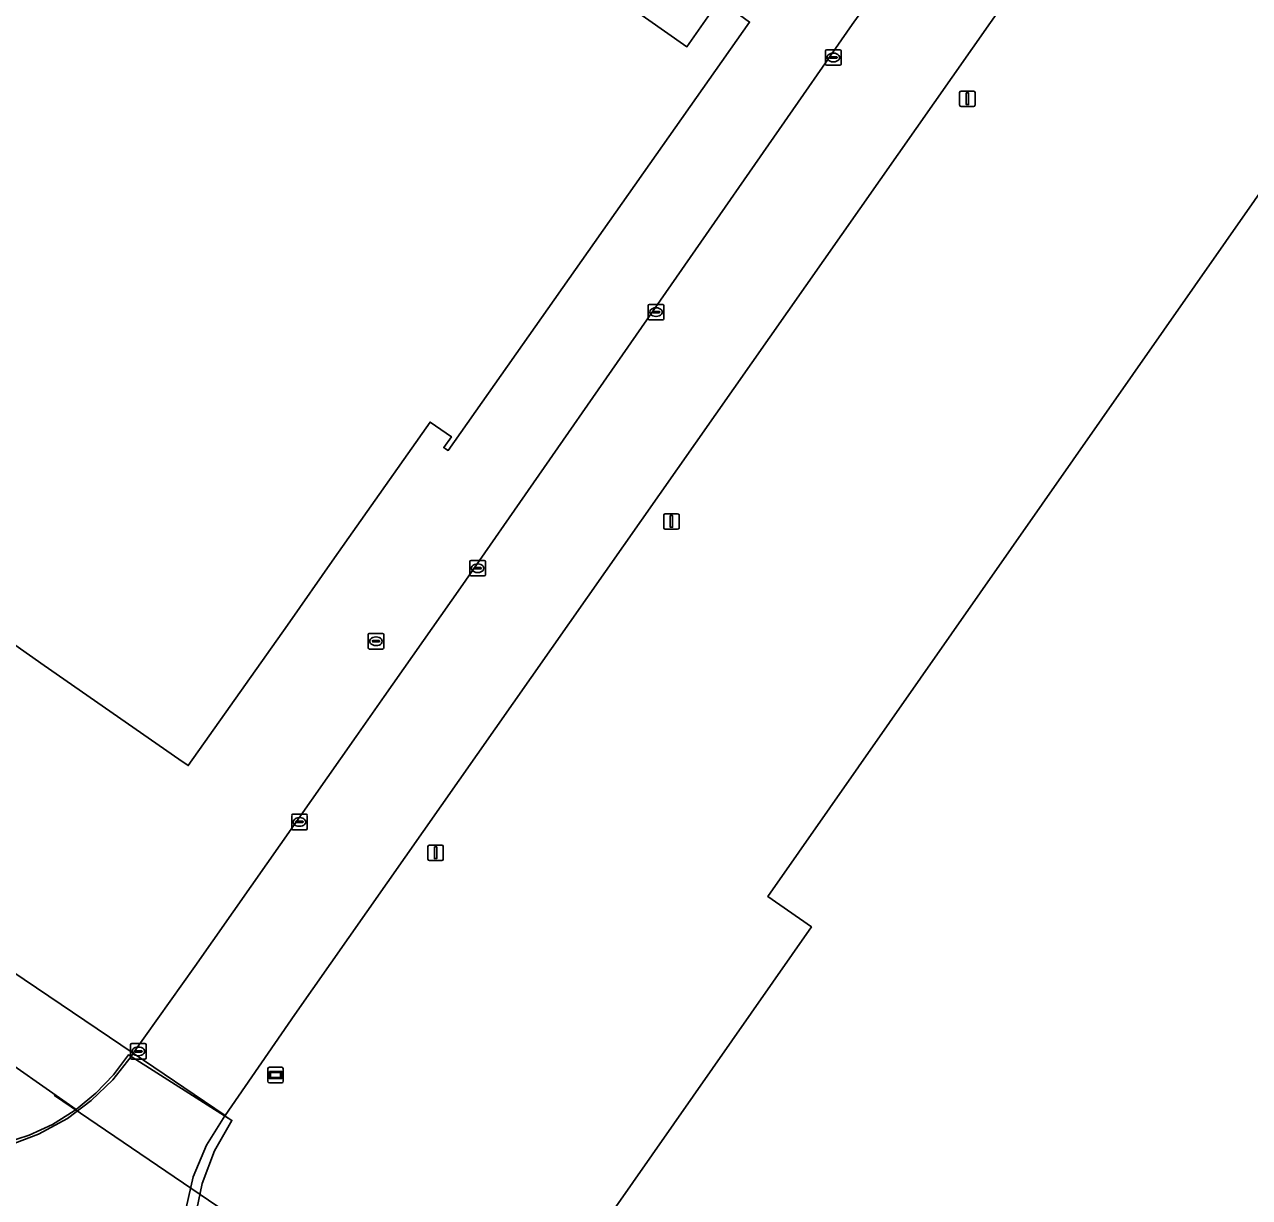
# Model space of a CAD drawing. Extents: x 155018 to 156648, y 383979 to 385733.
# Drawn here: x 155482.6 to 155561.5, y 384609.4 to 384685 of the extents above; entities that cross this region are included whole.
import ezdxf

# ---------------------------------------------------------------- set-up
doc = ezdxf.new("R2010")
doc.units = 0
for name, color, linetype in [('IMGEO_Duiker', 7, 'Continuous'), ('IMGEO_Erf', 7, 'Continuous'), ('IMGEO_Groenvoorziening', 7, 'Continuous'), ('IMGEO_Hek', 7, 'Continuous'), ('IMGEO_Informatiebord', 7, 'Continuous'), ('IMGEO_Kolk', 7, 'Continuous'), ('IMGEO_Pand', 7, 'Continuous'), ('IMGEO_Pand_vergunning_verleend', 7, 'Continuous'), ('IMGEO_Rijbaan_lokaal_gesloten', 7, 'Continuous'), ('IMGEO_Terreindeel_onvherhard', 7, 'Continuous'), ('IMGEO_Verkeersbordpaal', 7, 'Continuous')]:
    doc.layers.add(name, color=color, linetype=linetype)

msp = doc.modelspace()

# ---------------------------------------------------------------- linework, layer by layer
at = {"layer": 'IMGEO_Duiker'}
msp.add_lwpolyline([(155581.592, 384563.978), (155581.546, 384563.931), (155573.522, 384555.698), (155539.412, 384578.754), (155500.541, 384605.139), (155484.52, 384616.019), (155484.495, 384616.036)], dxfattribs=at)
at = {"layer": 'IMGEO_Erf'}
msp.add_lwpolyline([(155078.52, 385004.551), (155027.407, 384931.042), (155068.819, 384903.059), (155069.309, 384902.728), (155069.769, 384902.417), (155070.288, 384902.066), (155295.327, 384750), (155489.591, 384618.73), (155493.556, 384624.321), (155497.189, 384629.492), (155503.959, 384639.135), (155505.759, 384641.704), (155508.854, 384646.113), (155510.676, 384648.693), (155535.909, 384684.979)], dxfattribs=at)
msp.add_lwpolyline([(155507.034, 384700.802), (155513.027, 384696.585), (155510.933, 384693.608), (155525.252, 384683.547), (155527.355, 384686.543), (155529.295, 384685.136), (155509.887, 384657.557), (155509.713, 384657.656), (155509.592, 384657.74), (155510.087, 384658.43), (155508.712, 384659.375), (155502.555, 384650.626), (155499.538, 384646.298), (155493.137, 384637.258), (155492.533, 384637.678), (155483.853, 384643.696), (155450.041, 384667.498), (155465.861, 384689.98), (155474.741, 384683.75), (155474.761, 384683.779), (155477.86, 384688.169), (155491.253, 384707.189), (155493.499, 384710.324)], close=True, dxfattribs=at)
msp.add_arc((155525.238, 384692.915), 13.298, 323.36119, 8.1577, dxfattribs=at)
at = {"layer": 'IMGEO_Groenvoorziening'}
for points in [[(155117.287, 384866.731), (155188.591, 384818.402), (155275.371, 384759.29), (155397.342, 384677), (155402.022, 384673.842), (155421.279, 384660.85), (155457.866, 384636.856), (155479.184, 384622.392), (155480.367, 384621.209), (155480.582, 384620.348), (155479.939, 384619.277), (155485.923, 384615.116), (155487.184, 384616.153), (155488.311, 384617.333), (155489.289, 384618.64), (155489.457, 384618.533), (155489.591, 384618.73), (155295.327, 384750), (155070.288, 384902.066)], [(155051.944, 384898.816), (155452.62, 384628.74), (155476.249, 384612.783), (155476.442, 384612.747), (155478.066, 384612.602), (155479.694, 384612.668), (155481.301, 384612.944), (155482.879, 384613.452), (155484.383, 384614.148), (155485.792, 384615.022), (155485.923, 384615.116), (155479.939, 384619.277), (155479.937, 384619.272), (155479.345, 384618.466), (155478.162, 384618.251), (155475.957, 384619.111), (155396.839, 384672.621), (155274.445, 384755.079), (155190.892, 384811.751), (155114.702, 384863.029)], [(155561.724, 384700.24), (155548.597, 384690.515), (155542.333, 384681.585), (155500, 384621.237), (155495.509, 384614.73), (155495.485, 384614.695), (155495.942, 384614.404), (155494.822, 384612.453), (155494.029, 384610.347), (155493.587, 384608.173), (155493.495, 384605.956), (155493.718, 384603.952), (155494.227, 384602.002), (155495.148, 384600.239), (155496.395, 384598.69), (155499.779, 384596.175), (155515.354, 384585.679), (155524.58, 384579.524), (155642.747, 384500)], [(155493.587, 384608.173), (155494.029, 384610.347), (155494.822, 384612.453), (155495.942, 384614.404), (155495.485, 384614.695), (155494.304, 384612.818), (155493.449, 384610.772), (155493.008, 384608.767)]]:
    msp.add_lwpolyline(points, dxfattribs=at)
at = {"layer": 'IMGEO_Hek'}
for points in [[(155489.289, 384618.64), (155488.311, 384617.333), (155487.184, 384616.153), (155485.923, 384615.116), (155485.792, 384615.022), (155484.383, 384614.148), (155482.879, 384613.452), (155481.301, 384612.944), (155479.694, 384612.668), (155478.066, 384612.602), (155476.442, 384612.747), (155476.249, 384612.783), (155474.549, 384613.257), (155472.944, 384613.989), (155471.472, 384614.962), (155470.17, 384616.152), (155462.322, 384621.413)], [(155489.289, 384618.64), (155495.942, 384614.404)], [(155495.942, 384614.404), (155494.822, 384612.453), (155494.029, 384610.347), (155493.587, 384608.173), (155493.495, 384605.956), (155493.718, 384603.952), (155494.227, 384602.002), (155495.148, 384600.239), (155496.395, 384598.69), (155499.779, 384596.175), (155515.354, 384585.679)]]:
    msp.add_lwpolyline(points, dxfattribs=at)
at = {"layer": 'IMGEO_Informatiebord'}
for p, q in [((155498.263, 384616.93), (155498.263, 384617.73)), ((155498.263, 384617.73), (155498.263, 384616.93)), ((155498.363, 384617.83), (155499.153, 384617.83)), ((155499.153, 384617.83), (155498.363, 384617.83)), ((155499.253, 384617.73), (155499.253, 384616.93)), ((155499.253, 384616.93), (155499.253, 384617.73)), ((155499.153, 384616.83), (155498.363, 384616.83)), ((155498.363, 384616.83), (155499.153, 384616.83))]:
    msp.add_line(p, q, dxfattribs=at)
for points in [[(155498.364, 384617.562), (155499.152, 384617.562), (155499.152, 384617.098), (155498.364, 384617.098), (155498.364, 384617.562)], [(155498.429, 384617.497), (155498.429, 384617.163), (155499.087, 384617.163), (155499.087, 384617.497), (155498.429, 384617.497)]]:
    msp.add_lwpolyline(points, dxfattribs=at)
for centre, start, end in [((155498.363, 384617.73), 90, 180), ((155498.363, 384617.73), 90, 180), ((155499.153, 384617.73), 0, 90), ((155499.153, 384617.73), 360, 90), ((155498.363, 384616.93), 180, 270), ((155498.363, 384616.93), 180, 270), ((155499.153, 384616.93), 270, 0), ((155499.153, 384616.93), 270, 0)]:
    msp.add_arc(centre, 0.1, start, end, dxfattribs=at)
at = {"layer": 'IMGEO_Kolk'}
for p, q in [((155534.187, 384682.428), (155534.187, 384683.28)), ((155534.262, 384683.354), (155535.114, 384683.354)), ((155534.675, 384683.134), (155534.7, 384683.134)), ((155535.188, 384683.28), (155535.188, 384682.428)), ((155535.114, 384682.354), (155534.262, 384682.354)), ((155534.446, 384682.848), (155534.446, 384682.86)), ((155534.884, 384682.811), (155534.486, 384682.811)), ((155534.489, 384682.897), (155534.887, 384682.897)), ((155534.698, 384682.574), (155534.673, 384682.574)), ((155534.93, 384682.86), (155534.93, 384682.848)), ((155522.768, 384666.032), (155522.768, 384666.884)), ((155522.843, 384666.958), (155523.695, 384666.958)), ((155523.027, 384666.452), (155523.027, 384666.464)), ((155523.07, 384666.501), (155523.468, 384666.501)), ((155523.256, 384666.738), (155523.281, 384666.738)), ((155523.511, 384666.464), (155523.511, 384666.452)), ((155523.769, 384666.884), (155523.769, 384666.032)), ((155523.695, 384665.958), (155522.843, 384665.958)), ((155523.465, 384666.415), (155523.067, 384666.415)), ((155523.279, 384666.178), (155523.254, 384666.178)), ((155511.274, 384649.54), (155511.274, 384650.392)), ((155511.349, 384650.466), (155512.201, 384650.466)), ((155511.533, 384649.96), (155511.533, 384649.972)), ((155511.971, 384649.923), (155511.573, 384649.923)), ((155511.576, 384650.009), (155511.974, 384650.009)), ((155511.762, 384650.246), (155511.787, 384650.246)), ((155512.017, 384649.972), (155512.017, 384649.96)), ((155512.275, 384650.392), (155512.275, 384649.54)), ((155512.201, 384649.466), (155511.349, 384649.466)), ((155511.785, 384649.686), (155511.76, 384649.686)), ((155504.724, 384644.838), (155504.724, 384645.69)), ((155504.799, 384645.764), (155505.651, 384645.764)), ((155504.983, 384645.258), (155504.983, 384645.27)), ((155505.421, 384645.221), (155505.023, 384645.221)), ((155505.026, 384645.307), (155505.424, 384645.307)), ((155505.212, 384645.544), (155505.237, 384645.544)), ((155505.467, 384645.27), (155505.467, 384645.258)), ((155505.725, 384645.69), (155505.725, 384644.838)), ((155505.651, 384644.764), (155504.799, 384644.764)), ((155505.235, 384644.984), (155505.21, 384644.984)), ((155499.873, 384634.127), (155500.725, 384634.127)), ((155499.798, 384633.201), (155499.798, 384634.053)), ((155500.057, 384633.621), (155500.057, 384633.633)), ((155500.495, 384633.584), (155500.097, 384633.584)), ((155500.1, 384633.67), (155500.498, 384633.67)), ((155500.309, 384633.347), (155500.284, 384633.347)), ((155500.286, 384633.907), (155500.311, 384633.907)), ((155500.541, 384633.633), (155500.541, 384633.621)), ((155500.799, 384634.053), (155500.799, 384633.201)), ((155500.725, 384633.127), (155499.873, 384633.127)), ((155489.421, 384618.428), (155489.421, 384619.28)), ((155489.496, 384619.354), (155490.348, 384619.354)), ((155489.909, 384619.134), (155489.934, 384619.134)), ((155490.422, 384619.28), (155490.422, 384618.428)), ((155490.348, 384618.354), (155489.496, 384618.354)), ((155489.68, 384618.848), (155489.68, 384618.86)), ((155490.118, 384618.811), (155489.72, 384618.811)), ((155489.723, 384618.897), (155490.121, 384618.897)), ((155489.932, 384618.574), (155489.907, 384618.574)), ((155490.164, 384618.86), (155490.164, 384618.848))]:
    msp.add_line(p, q, dxfattribs=at)
for points in [[(155534.187, 384682.428), (155534.187, 384683.28)], [(155534.262, 384683.354), (155535.114, 384683.354)], [(155535.188, 384683.28), (155535.188, 384682.428)], [(155535.114, 384682.354), (155534.262, 384682.354)], [(155522.768, 384666.032), (155522.768, 384666.884)], [(155522.843, 384666.958), (155523.695, 384666.958)], [(155523.769, 384666.884), (155523.769, 384666.032)], [(155523.695, 384665.958), (155522.843, 384665.958)], [(155511.274, 384649.54), (155511.274, 384650.392)], [(155511.349, 384650.466), (155512.201, 384650.466)], [(155512.275, 384650.392), (155512.275, 384649.54)], [(155512.201, 384649.466), (155511.349, 384649.466)], [(155504.724, 384644.838), (155504.724, 384645.69)], [(155504.799, 384645.764), (155505.651, 384645.764)], [(155505.725, 384645.69), (155505.725, 384644.838)], [(155505.651, 384644.764), (155504.799, 384644.764)], [(155499.873, 384634.127), (155500.725, 384634.127)], [(155499.798, 384633.201), (155499.798, 384634.053)], [(155500.799, 384634.053), (155500.799, 384633.201)], [(155500.725, 384633.127), (155499.873, 384633.127)], [(155489.421, 384618.428), (155489.421, 384619.28)], [(155489.496, 384619.354), (155490.348, 384619.354)], [(155490.422, 384619.28), (155490.422, 384618.428)], [(155490.348, 384618.354), (155489.496, 384618.354)]]:
    msp.add_lwpolyline(points, dxfattribs=at)
for centre, radius, start, end in [((155534.264, 384683.278), 0.0765, 91.55205, 178.44795), ((155534.264, 384683.278), 0.0765, 91.55205, 178.44795), ((155535.112, 384683.278), 0.0765, 1.55205, 88.44795), ((155535.112, 384683.278), 0.0765, 1.55205, 88.44795), ((155534.264, 384682.43), 0.0765, 181.55205, 268.44795), ((155534.264, 384682.43), 0.0765, 181.55205, 268.44795), ((155534.486, 384682.857), 0.0403, 85.87752, 175.75265), ((155534.483, 384682.847), 0.0366, 178.93798, 274.71019), ((155534.887, 384682.854), 0.043, 264.86636, 352.45326), ((155534.891, 384682.859), 0.0386, 1.73085, 96.63898), ((155535.112, 384682.43), 0.0765, 271.55205, 358.44795), ((155535.112, 384682.43), 0.0765, 271.55205, 358.44795), ((155522.845, 384666.882), 0.0765, 91.55205, 178.44795), ((155522.845, 384666.882), 0.0765, 91.55205, 178.44795), ((155523.067, 384666.461), 0.0403, 85.87752, 175.75265), ((155523.064, 384666.451), 0.0366, 178.93798, 274.71019), ((155523.468, 384666.458), 0.043, 264.86636, 352.45326), ((155523.472, 384666.463), 0.0386, 1.73085, 96.63898), ((155523.693, 384666.882), 0.0765, 1.55205, 88.44795), ((155523.693, 384666.882), 0.0765, 1.55205, 88.44795), ((155522.845, 384666.034), 0.0765, 181.55205, 268.44795), ((155522.845, 384666.034), 0.0765, 181.55205, 268.44795), ((155523.693, 384666.034), 0.0765, 271.55205, 358.44795), ((155523.693, 384666.034), 0.0765, 271.55205, 358.44795), ((155511.351, 384650.39), 0.0765, 91.55205, 178.44795), ((155511.351, 384650.39), 0.0765, 91.55205, 178.44795), ((155511.573, 384649.969), 0.0403, 85.87752, 175.75265), ((155511.57, 384649.959), 0.0366, 178.93798, 274.71019), ((155511.974, 384649.966), 0.043, 264.86636, 352.45326), ((155511.978, 384649.971), 0.0386, 1.73085, 96.63898), ((155512.199, 384650.39), 0.0765, 1.55205, 88.44795), ((155512.199, 384650.39), 0.0765, 1.55205, 88.44795), ((155511.351, 384649.542), 0.0765, 181.55205, 268.44795), ((155511.351, 384649.542), 0.0765, 181.55205, 268.44795), ((155512.199, 384649.542), 0.0765, 271.55205, 358.44795), ((155512.199, 384649.542), 0.0765, 271.55205, 358.44795), ((155504.801, 384645.688), 0.0765, 91.55205, 178.44795), ((155504.801, 384645.688), 0.0765, 91.55205, 178.44795), ((155505.023, 384645.267), 0.0403, 85.87752, 175.75265), ((155505.02, 384645.257), 0.0366, 178.93798, 274.71019), ((155505.424, 384645.264), 0.043, 264.86636, 352.45326), ((155505.428, 384645.269), 0.0386, 1.73085, 96.63898), ((155505.649, 384645.688), 0.0765, 1.55205, 88.44795), ((155505.649, 384645.688), 0.0765, 1.55205, 88.44795), ((155504.801, 384644.84), 0.0765, 181.55205, 268.44795), ((155504.801, 384644.84), 0.0765, 181.55205, 268.44795), ((155505.649, 384644.84), 0.0765, 271.55205, 358.44795), ((155505.649, 384644.84), 0.0765, 271.55205, 358.44795), ((155499.875, 384634.051), 0.0765, 91.55205, 178.44795), ((155499.875, 384634.051), 0.0765, 91.55205, 178.44795), ((155500.723, 384634.051), 0.0765, 1.55205, 88.44795), ((155500.723, 384634.051), 0.0765, 1.55205, 88.44795), ((155500.097, 384633.63), 0.0403, 85.87752, 175.75265), ((155500.094, 384633.62), 0.0366, 178.93798, 274.71019), ((155500.498, 384633.627), 0.043, 264.86636, 352.45326), ((155500.502, 384633.632), 0.0386, 1.73085, 96.63898), ((155499.875, 384633.203), 0.0765, 181.55205, 268.44795), ((155499.875, 384633.203), 0.0765, 181.55205, 268.44795), ((155500.723, 384633.203), 0.0765, 271.55205, 358.44795), ((155500.723, 384633.203), 0.0765, 271.55205, 358.44795), ((155489.498, 384619.278), 0.0765, 91.55205, 178.44795), ((155489.498, 384619.278), 0.0765, 91.55205, 178.44795), ((155490.346, 384619.278), 0.0765, 1.55205, 88.44795), ((155490.346, 384619.278), 0.0765, 1.55205, 88.44795), ((155489.498, 384618.43), 0.0765, 181.55205, 268.44795), ((155489.498, 384618.43), 0.0765, 181.55205, 268.44795), ((155489.72, 384618.857), 0.0403, 85.87752, 175.75265), ((155489.717, 384618.847), 0.0366, 178.93798, 274.71019), ((155490.121, 384618.854), 0.043, 264.86636, 352.45326), ((155490.125, 384618.859), 0.0386, 1.73085, 96.63898), ((155490.346, 384618.43), 0.0765, 271.55205, 358.44795), ((155490.346, 384618.43), 0.0765, 271.55205, 358.44795)]:
    msp.add_arc(centre, radius, start, end, dxfattribs=at)
for centre, major_axis, ratio, start_param, end_param in [((155534.674, 384682.854), (-0.387, 0.002), 0.722429, 4.712389, 7.853982), ((155534.699, 384682.854), (-0.39, 0.002), 0.717154, 1.570796, 4.712389), ((155523.255, 384666.458), (-0.387, 0.002), 0.722429, 4.712389, 7.853982), ((155523.28, 384666.458), (-0.39, 0.002), 0.717154, 1.570796, 4.712389), ((155511.761, 384649.966), (-0.387, 0.002), 0.722429, 4.712389, 7.853982), ((155511.786, 384649.966), (-0.39, 0.002), 0.717154, 1.570796, 4.712389), ((155505.211, 384645.264), (-0.387, 0.002), 0.722429, 4.712389, 7.853982), ((155505.236, 384645.264), (-0.39, 0.002), 0.717154, 1.570796, 4.712389), ((155500.285, 384633.627), (-0.387, 0.002), 0.722429, 4.712389, 7.853982), ((155500.31, 384633.627), (-0.39, 0.002), 0.717154, 1.570796, 4.712389), ((155489.908, 384618.854), (-0.387, 0.002), 0.722429, 4.712389, 7.853982), ((155489.933, 384618.854), (-0.39, 0.002), 0.717154, 1.570796, 4.712389)]:
    msp.add_ellipse(centre, major_axis=major_axis, ratio=ratio, start_param=start_param, end_param=end_param, dxfattribs=at)
at = {"layer": 'IMGEO_Pand'}
msp.add_lwpolyline([(155529.295, 384685.136), (155527.355, 384686.543), (155525.252, 384683.547), (155510.933, 384693.608), (155513.027, 384696.585), (155507.034, 384700.802), (155493.499, 384710.324), (155491.253, 384707.189), (155477.86, 384688.169), (155474.761, 384683.779), (155474.741, 384683.75), (155465.861, 384689.98), (155450.041, 384667.498), (155483.853, 384643.696), (155492.533, 384637.678), (155493.137, 384637.258), (155499.538, 384646.298), (155502.555, 384650.626), (155508.712, 384659.375), (155510.087, 384658.43), (155509.592, 384657.74), (155509.713, 384657.656), (155509.887, 384657.557)], close=True, dxfattribs=at)
at = {"layer": 'IMGEO_Pand_vergunning_verleend'}
msp.add_lwpolyline([(155520.535, 384608.637), (155533.278, 384626.864), (155530.478, 384628.822), (155581.497, 384701.796), (155584.505, 384699.693), (155597.56, 384718.042), (155608.587, 384710.471), (155610.809, 384713.536), (155623.59, 384704.623), (155645.392, 384735.821), (155696.321, 384700.617), (155686.19, 384686.03), (155681.92, 384688.99), (155664.318, 384671.451), (155567.984, 384575.464)], close=True, dxfattribs=at)
at = {"layer": 'IMGEO_Rijbaan_lokaal_gesloten'}
for points in [[(155542.333, 384681.585), (155548.597, 384690.515), (155551.313, 384694.387), (155551.447, 384694.314), (155555.717, 384700.295)], [(155535.909, 384684.979), (155510.676, 384648.693), (155508.854, 384646.113), (155505.759, 384641.704), (155503.959, 384639.135), (155497.189, 384629.492), (155493.556, 384624.321), (155489.591, 384618.73), (155495.509, 384614.73), (155500, 384621.237), (155542.333, 384681.585)], [(155493.008, 384608.767), (155493.449, 384610.772), (155494.304, 384612.818), (155495.485, 384614.695), (155495.509, 384614.73), (155489.591, 384618.73), (155489.457, 384618.533), (155488.266, 384617.025), (155486.888, 384615.685), (155485.348, 384614.536), (155483.497, 384613.515), (155481.518, 384612.769), (155479.405, 384612.288), (155477.245, 384612.11), (155476.1, 384612.14), (155475.328, 384612.224), (155473.12, 384612.711), (155471.018, 384613.547), (155469.079, 384614.711), (155468.813, 384614.269), (155460.952, 384619.544), (155460.849, 384619.394), (155459.602, 384617.595), (155635.995, 384499.399)]]:
    msp.add_lwpolyline(points, dxfattribs=at)
msp.add_arc((155525.238, 384692.915), 13.298, 323.36119, 8.1577, dxfattribs=at)
at = {"layer": 'IMGEO_Terreindeel_onvherhard'}
msp.add_lwpolyline([(155481.518, 384612.769), (155483.497, 384613.515), (155485.348, 384614.536), (155486.888, 384615.685), (155488.266, 384617.025), (155489.457, 384618.533), (155489.289, 384618.64), (155488.311, 384617.333), (155487.184, 384616.153), (155485.923, 384615.116), (155485.792, 384615.022), (155484.383, 384614.148), (155482.879, 384613.452), (155481.301, 384612.944)], dxfattribs=at)
at = {"layer": 'IMGEO_Verkeersbordpaal'}
for p, q in [((155542.926, 384680.697), (155543.716, 384680.697)), ((155543.716, 384680.697), (155542.926, 384680.697)), ((155542.826, 384679.797), (155542.826, 384680.597)), ((155542.826, 384680.597), (155542.826, 384679.797)), ((155543.816, 384680.597), (155543.816, 384679.797)), ((155543.816, 384679.797), (155543.816, 384680.597)), ((155543.716, 384679.697), (155542.926, 384679.697)), ((155542.926, 384679.697), (155543.716, 384679.697)), ((155523.765, 384652.576), (155523.765, 384653.376)), ((155523.765, 384653.376), (155523.765, 384652.576)), ((155523.865, 384653.476), (155524.655, 384653.476)), ((155524.655, 384653.476), (155523.865, 384653.476)), ((155524.755, 384653.376), (155524.755, 384652.576)), ((155524.755, 384652.576), (155524.755, 384653.376)), ((155524.655, 384652.476), (155523.865, 384652.476)), ((155523.865, 384652.476), (155524.655, 384652.476)), ((155508.574, 384631.24), (155508.574, 384632.04)), ((155508.574, 384632.04), (155508.574, 384631.24)), ((155508.674, 384632.14), (155509.464, 384632.14)), ((155509.464, 384632.14), (155508.674, 384632.14)), ((155509.564, 384632.04), (155509.564, 384631.24)), ((155509.564, 384631.24), (155509.564, 384632.04)), ((155509.464, 384631.14), (155508.674, 384631.14)), ((155508.674, 384631.14), (155509.464, 384631.14))]:
    msp.add_line(p, q, dxfattribs=at)
for points in [[(155543.246, 384680.572), (155543.396, 384680.572), (155543.396, 384679.822), (155543.246, 384679.822), (155543.246, 384680.572)], [(155524.185, 384653.351), (155524.335, 384653.351), (155524.335, 384652.601), (155524.185, 384652.601), (155524.185, 384653.351)], [(155508.994, 384632.015), (155509.144, 384632.015), (155509.144, 384631.265), (155508.994, 384631.265), (155508.994, 384632.015)]]:
    msp.add_lwpolyline(points, dxfattribs=at)
for centre, start, end in [((155542.926, 384680.597), 90, 180), ((155542.926, 384680.597), 90, 180), ((155543.716, 384680.597), 0, 90), ((155543.716, 384680.597), 360, 90), ((155542.926, 384679.797), 180, 270), ((155542.926, 384679.797), 180, 270), ((155543.716, 384679.797), 270, 0), ((155543.716, 384679.797), 270, 0), ((155523.865, 384653.376), 90, 180), ((155523.865, 384653.376), 90, 180), ((155524.655, 384653.376), 0, 90), ((155524.655, 384653.376), 360, 90), ((155523.865, 384652.576), 180, 270), ((155523.865, 384652.576), 180, 270), ((155524.655, 384652.576), 270, 0), ((155524.655, 384652.576), 270, 0), ((155508.674, 384632.04), 90, 180), ((155508.674, 384632.04), 90, 180), ((155509.464, 384632.04), 0, 90), ((155509.464, 384632.04), 360, 90), ((155508.674, 384631.24), 180, 270), ((155508.674, 384631.24), 180, 270), ((155509.464, 384631.24), 270, 0), ((155509.464, 384631.24), 270, 0)]:
    msp.add_arc(centre, 0.1, start, end, dxfattribs=at)

doc.saveas('drawing.dxf')
